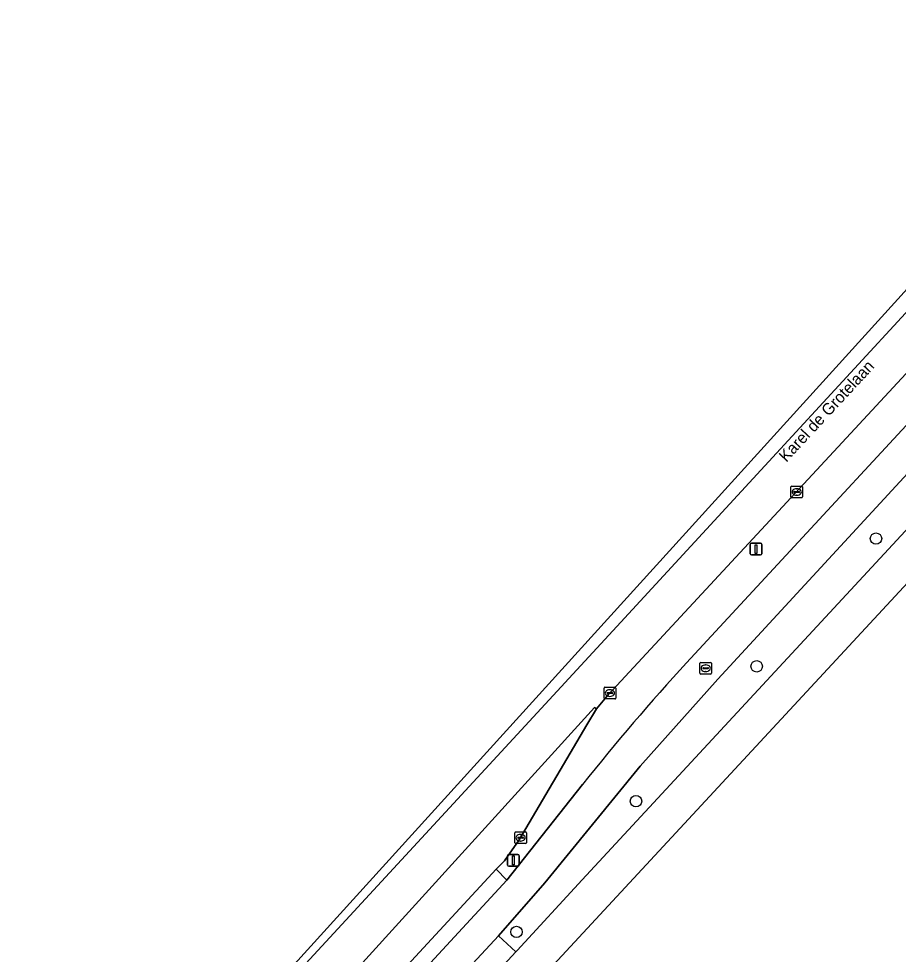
# Model space of a CAD drawing. Extents: x 159217 to 160349, y 381246 to 382172.
# Drawn here: x 159901.8 to 159977.3, y 381973.4 to 382053.8 of the extents above; entities that cross this region are included whole.
import ezdxf

# ---------------------------------------------------------------- set-up
doc = ezdxf.new("R2010")
doc.units = 0
for name, color, linetype in [('IMGEO_Berm_groen', 7, 'Continuous'), ('IMGEO_Boom', 7, 'Continuous'), ('IMGEO_Erf', 7, 'Continuous'), ('IMGEO_Fietspad_gesloten', 7, 'Continuous'), ('IMGEO_Groenvoorziening', 7, 'Continuous'), ('IMGEO_Haag', 7, 'Continuous'), ('IMGEO_Kolk', 7, 'Continuous'), ('IMGEO_Lichtmast', 7, 'Continuous'), ('IMGEO_Openbare_ruimte_label', 7, 'Continuous'), ('IMGEO_OVBaan_gesloten', 7, 'Continuous'), ('IMGEO_Rijbaan_regionaal_gesloten', 7, 'Continuous'), ('IMGEO_Rioolput', 7, 'Continuous'), ('IMGEO_Voetpad_open', 7, 'Continuous')]:
    doc.layers.add(name, color=color, linetype=linetype)

msp = doc.modelspace()

# ---------------------------------------------------------------- linework, layer by layer
at = {"layer": 'IMGEO_Berm_groen'}
for points in [[(160007.622, 382055.183), (159952.421, 381995.674), (159951.416, 381994.471), (159950.591, 381993.106), (159944.771, 381983.222), (159943.513, 381981.433), (159942.785, 381980.722), (159943.723, 381979.773), (159950.222, 381987.994)], [(159959.152, 381998.446), (159987.982, 382029.591)]]:
    msp.add_lwpolyline(points, dxfattribs=at)
msp.add_arc((160109.113, 381861.281), 203.231, 137.55179, 141.42825, dxfattribs=at)
at = {"layer": 'IMGEO_Boom'}
for centre in [(159975.43, 382009.107), (159965.18, 381998.134), (159954.81, 381986.553), (159944.544, 381975.32)]:
    msp.add_circle(centre, 0.489, dxfattribs=at)
at = {"layer": 'IMGEO_Erf'}
msp.add_lwpolyline([(160086.967, 381988.057), (160094.343, 381999.973), (160096.737, 382004.094), (160099.115, 382008.137), (160109.853, 382026.297), (160112.25, 382030.329), (160120.44, 382044.226), (160110.372, 382053.519), (160109.131, 382054.649), (160080.339, 382081.401), (160080.036, 382081.682), (160078.985, 382082.653), (160077.343, 382084.17), (160063.301, 382097.262), (160055.435, 382088.686), (160053.206, 382086.345), (160037.081, 382068.942), (160033.976, 382065.592), (159923.424, 381946.282), (159883.094, 381902.756), (159886.177, 381893.973), (159887.833, 381889.831), (159941.192, 381854.075)], dxfattribs=at)
at = {"layer": 'IMGEO_Fietspad_gesloten'}
for points in [[(160000.807, 382043.591), (159987.982, 382029.591), (159959.152, 381998.446)], [(159880.385, 381906.225), (159881.768, 381907.895), (159901.899, 381931.529), (159908.14, 381938.549), (159915.193, 381946.147), (159919.27, 381950.219), (159929.717, 381960.656), (159942.998, 381974.993), (159946.971, 381979.545), (159955.163, 381989.569), (159961.853, 381997.042), (160001.291, 382039.769)], [(159950.222, 381987.994), (159943.723, 381979.773), (159927.459, 381962.174), (159918.77, 381953.867), (159917.095, 381952.281)]]:
    msp.add_lwpolyline(points, dxfattribs=at)
msp.add_arc((160109.113, 381861.281), 203.231, 137.55179, 141.42825, dxfattribs=at)
at = {"layer": 'IMGEO_Groenvoorziening'}
msp.add_lwpolyline([(160001.291, 382039.769), (159961.853, 381997.042), (159955.163, 381989.569), (159946.971, 381979.545), (159942.998, 381974.993), (159944.486, 381973.614), (159944.596, 381973.734), (159950.178, 381979.784), (159968.911, 382000), (160000, 382033.55)], dxfattribs=at)
at = {"layer": 'IMGEO_Haag'}
msp.add_lwpolyline([(160001.291, 382039.769), (159961.853, 381997.042), (159955.163, 381989.569), (159946.971, 381979.545), (159942.998, 381974.993), (159944.486, 381973.614), (159944.596, 381973.734), (159950.178, 381979.784), (159968.911, 382000), (160000, 382033.55), (160029.172, 382065.404), (160029.254, 382065.51), (160035.386, 382072.084), (160034.951, 382072.504), (160013.938, 382052.767)], dxfattribs=at)
at = {"layer": 'IMGEO_Kolk'}
for p, q in [((159968.196, 382013.613), (159969.048, 382013.613)), ((159968.121, 382012.687), (159968.121, 382013.539)), ((159968.38, 382013.107), (159968.38, 382013.119)), ((159968.818, 382013.07), (159968.42, 382013.07)), ((159968.423, 382013.156), (159968.821, 382013.156)), ((159968.632, 382012.833), (159968.607, 382012.833)), ((159968.609, 382013.393), (159968.634, 382013.393)), ((159968.864, 382013.119), (159968.864, 382013.107)), ((159969.122, 382013.539), (159969.122, 382012.687)), ((159969.048, 382012.613), (159968.196, 382012.613)), ((159952.063, 381995.408), (159952.063, 381996.26)), ((159952.138, 381996.334), (159952.99, 381996.334)), ((159952.551, 381996.114), (159952.576, 381996.114)), ((159953.064, 381996.26), (159953.064, 381995.408)), ((159952.99, 381995.334), (159952.138, 381995.334)), ((159952.322, 381995.828), (159952.322, 381995.84)), ((159952.76, 381995.791), (159952.362, 381995.791)), ((159952.365, 381995.877), (159952.763, 381995.877)), ((159952.574, 381995.554), (159952.549, 381995.554)), ((159952.806, 381995.84), (159952.806, 381995.828)), ((159944.469, 381983.909), (159945.321, 381983.909)), ((159944.394, 381982.983), (159944.394, 381983.835)), ((159944.653, 381983.403), (159944.653, 381983.415)), ((159945.091, 381983.366), (159944.693, 381983.366)), ((159944.696, 381983.452), (159945.094, 381983.452)), ((159944.905, 381983.129), (159944.88, 381983.129)), ((159944.882, 381983.689), (159944.907, 381983.689)), ((159945.137, 381983.415), (159945.137, 381983.403)), ((159945.395, 381983.835), (159945.395, 381982.983)), ((159945.321, 381982.909), (159944.469, 381982.909))]:
    msp.add_line(p, q, dxfattribs=at)
for points in [[(159968.196, 382013.613), (159969.048, 382013.613)], [(159968.121, 382012.687), (159968.121, 382013.539)], [(159969.122, 382013.539), (159969.122, 382012.687)], [(159969.048, 382012.613), (159968.196, 382012.613)], [(159952.063, 381995.408), (159952.063, 381996.26)], [(159952.138, 381996.334), (159952.99, 381996.334)], [(159953.064, 381996.26), (159953.064, 381995.408)], [(159952.99, 381995.334), (159952.138, 381995.334)], [(159944.469, 381983.909), (159945.321, 381983.909)], [(159944.394, 381982.983), (159944.394, 381983.835)], [(159945.395, 381983.835), (159945.395, 381982.983)], [(159945.321, 381982.909), (159944.469, 381982.909)]]:
    msp.add_lwpolyline(points, dxfattribs=at)
for centre, radius, start, end in [((159968.198, 382013.537), 0.0765, 91.55205, 178.44795), ((159968.198, 382013.537), 0.0765, 91.55205, 178.44795), ((159969.046, 382013.537), 0.0765, 1.55205, 88.44795), ((159969.046, 382013.537), 0.0765, 1.55205, 88.44795), ((159968.42, 382013.116), 0.0403, 85.87752, 175.75265), ((159968.417, 382013.106), 0.0366, 178.93798, 274.71019), ((159968.821, 382013.113), 0.043, 264.86636, 352.45326), ((159968.825, 382013.118), 0.0386, 1.73085, 96.63898), ((159968.198, 382012.689), 0.0765, 181.55205, 268.44795), ((159968.198, 382012.689), 0.0765, 181.55205, 268.44795), ((159969.046, 382012.689), 0.0765, 271.55205, 358.44795), ((159969.046, 382012.689), 0.0765, 271.55205, 358.44795), ((159952.14, 381996.258), 0.0765, 91.55205, 178.44795), ((159952.14, 381996.258), 0.0765, 91.55205, 178.44795), ((159952.988, 381996.258), 0.0765, 1.55205, 88.44795), ((159952.988, 381996.258), 0.0765, 1.55205, 88.44795), ((159952.14, 381995.41), 0.0765, 181.55205, 268.44795), ((159952.14, 381995.41), 0.0765, 181.55205, 268.44795), ((159952.362, 381995.837), 0.0403, 85.87752, 175.75265), ((159952.359, 381995.827), 0.0366, 178.93798, 274.71019), ((159952.763, 381995.834), 0.043, 264.86636, 352.45326), ((159952.767, 381995.839), 0.0386, 1.73085, 96.63898), ((159952.988, 381995.41), 0.0765, 271.55205, 358.44795), ((159952.988, 381995.41), 0.0765, 271.55205, 358.44795), ((159944.471, 381983.833), 0.0765, 91.55205, 178.44795), ((159944.471, 381983.833), 0.0765, 91.55205, 178.44795), ((159945.319, 381983.833), 0.0765, 1.55205, 88.44795), ((159945.319, 381983.833), 0.0765, 1.55205, 88.44795), ((159944.693, 381983.412), 0.0403, 85.87752, 175.75265), ((159944.69, 381983.402), 0.0366, 178.93798, 274.71019), ((159945.094, 381983.409), 0.043, 264.86636, 352.45326), ((159945.098, 381983.414), 0.0386, 1.73085, 96.63898), ((159944.471, 381982.985), 0.0765, 181.55205, 268.44795), ((159944.471, 381982.985), 0.0765, 181.55205, 268.44795), ((159945.319, 381982.985), 0.0765, 271.55205, 358.44795), ((159945.319, 381982.985), 0.0765, 271.55205, 358.44795)]:
    msp.add_arc(centre, radius, start, end, dxfattribs=at)
for centre, major_axis, ratio, start_param, end_param in [((159968.608, 382013.113), (-0.387, 0.002), 0.722429, 4.712389, 7.853982), ((159968.633, 382013.113), (-0.39, 0.002), 0.717154, 1.570796, 4.712389), ((159952.55, 381995.834), (-0.387, 0.002), 0.722429, 4.712389, 7.853982), ((159952.575, 381995.834), (-0.39, 0.002), 0.717154, 1.570796, 4.712389), ((159944.881, 381983.409), (-0.387, 0.002), 0.722429, 4.712389, 7.853982), ((159944.906, 381983.409), (-0.39, 0.002), 0.717154, 1.570796, 4.712389)]:
    msp.add_ellipse(centre, major_axis=major_axis, ratio=ratio, start_param=start_param, end_param=end_param, dxfattribs=at)
at = {"layer": 'IMGEO_Lichtmast'}
for p, q in [((159964.631, 382007.81), (159964.631, 382008.61)), ((159964.631, 382008.61), (159964.631, 382007.81)), ((159964.731, 382008.71), (159965.521, 382008.71)), ((159965.521, 382008.71), (159964.731, 382008.71)), ((159965.621, 382008.61), (159965.621, 382007.81)), ((159965.621, 382007.81), (159965.621, 382008.61)), ((159965.521, 382007.71), (159964.731, 382007.71)), ((159964.731, 382007.71), (159965.521, 382007.71)), ((159943.78, 381981.067), (159943.78, 381981.867)), ((159943.78, 381981.867), (159943.78, 381981.067)), ((159943.88, 381981.967), (159944.67, 381981.967)), ((159944.67, 381981.967), (159943.88, 381981.967)), ((159944.77, 381981.867), (159944.77, 381981.067)), ((159944.77, 381981.067), (159944.77, 381981.867)), ((159944.67, 381980.967), (159943.88, 381980.967)), ((159943.88, 381980.967), (159944.67, 381980.967))]:
    msp.add_line(p, q, dxfattribs=at)
for points in [[(159965.051, 382008.585), (159965.201, 382008.585), (159965.201, 382007.835), (159965.051, 382007.835), (159965.051, 382008.585)], [(159944.2, 381981.842), (159944.35, 381981.842), (159944.35, 381981.092), (159944.2, 381981.092), (159944.2, 381981.842)]]:
    msp.add_lwpolyline(points, dxfattribs=at)
for centre, start, end in [((159964.731, 382008.61), 90, 180), ((159964.731, 382008.61), 90, 180), ((159965.521, 382008.61), 0, 90), ((159965.521, 382008.61), 360, 90), ((159964.731, 382007.81), 180, 270), ((159964.731, 382007.81), 180, 270), ((159965.521, 382007.81), 270, 0), ((159965.521, 382007.81), 270, 0), ((159943.88, 381981.867), 90, 180), ((159943.88, 381981.867), 90, 180), ((159944.67, 381981.867), 0, 90), ((159944.67, 381981.867), 360, 90), ((159943.88, 381981.067), 180, 270), ((159943.88, 381981.067), 180, 270), ((159944.67, 381981.067), 270, 0), ((159944.67, 381981.067), 270, 0)]:
    msp.add_arc(centre, 0.1, start, end, dxfattribs=at)
at = {"layer": 'IMGEO_OVBaan_gesloten'}
msp.add_lwpolyline([(159951.416, 381994.471), (159951.242, 381994.611), (159914.78, 381954.473), (159910.526, 381949.789), (159910.689, 381949.62), (159915.428, 381953.861), (159915.775, 381954.171), (159925.649, 381962.264), (159926.512, 381963.085), (159942.785, 381980.722), (159943.513, 381981.433), (159944.771, 381983.222), (159950.591, 381993.106)], close=True, dxfattribs=at)
at = {"layer": 'IMGEO_Rijbaan_regionaal_gesloten'}
for points in [[(159873.9, 381915.731), (159874.745, 381914.947), (159885.463, 381927.149), (159896.686, 381939.831), (159901.476, 381945.231), (159912.72, 381957.722), (159926.438, 381972.6), (159953.155, 382001.55), (159972.237, 382022.246), (159986.384, 382037.608), (160022.311, 382076.536), (160036.596, 382092.047), (160042.055, 382097.856), (160047.812, 382103.453), (160050.825, 382106.009), (160053.948, 382108.432), (160060.685, 382112.66), (160064.272, 382114.5), (160066.702, 382115.586), (160071.312, 382117.395), (160073.297, 382118.105), (160070.461, 382120.535), (160069.532, 382120.139)], [(160060.685, 382112.66), (160053.948, 382108.432), (160050.825, 382106.009), (160047.812, 382103.453), (160042.055, 382097.856), (160036.596, 382092.047), (160022.311, 382076.536), (159986.384, 382037.608), (159972.237, 382022.246), (159953.155, 382001.55), (159926.438, 381972.6), (159912.72, 381957.722), (159901.476, 381945.231)], [(160048.445, 382108.34), (160045.107, 382104.389), (160018.218, 382074.759), (159873.9, 381915.731)], [(159910.689, 381949.62), (159910.526, 381949.789), (159914.78, 381954.473), (159951.242, 381994.611), (159951.416, 381994.471), (159952.421, 381995.674), (160007.622, 382055.183)]]:
    msp.add_lwpolyline(points, dxfattribs=at)
at = {"layer": 'IMGEO_Rioolput'}
for p, q in [((159960.296, 381997.544), (159960.296, 381998.396)), ((159960.371, 381998.47), (159961.223, 381998.47)), ((159961.297, 381998.396), (159961.297, 381997.544)), ((159960.555, 381997.964), (159960.555, 381997.976)), ((159960.993, 381997.927), (159960.595, 381997.927)), ((159960.598, 381998.013), (159960.996, 381998.013)), ((159960.807, 381997.69), (159960.782, 381997.69)), ((159960.784, 381998.25), (159960.809, 381998.25)), ((159961.039, 381997.976), (159961.039, 381997.964)), ((159961.223, 381997.47), (159960.371, 381997.47))]:
    msp.add_line(p, q, dxfattribs=at)
for points in [[(159960.296, 381997.544), (159960.296, 381998.396)], [(159960.371, 381998.47), (159961.223, 381998.47)], [(159961.297, 381998.396), (159961.297, 381997.544)], [(159961.223, 381997.47), (159960.371, 381997.47)]]:
    msp.add_lwpolyline(points, dxfattribs=at)
for centre, radius, start, end in [((159960.373, 381998.394), 0.0765, 91.55205, 178.44795), ((159960.373, 381998.394), 0.0765, 91.55205, 178.44795), ((159961.221, 381998.394), 0.0765, 1.55205, 88.44795), ((159961.221, 381998.394), 0.0765, 1.55205, 88.44795), ((159960.373, 381997.546), 0.0765, 181.55205, 268.44795), ((159960.373, 381997.546), 0.0765, 181.55205, 268.44795), ((159960.595, 381997.973), 0.0403, 85.87752, 175.75265), ((159960.592, 381997.963), 0.0366, 178.93798, 274.71019), ((159960.996, 381997.97), 0.043, 264.86636, 352.45326), ((159961, 381997.975), 0.0386, 1.73085, 96.63898), ((159961.221, 381997.546), 0.0765, 271.55205, 358.44795), ((159961.221, 381997.546), 0.0765, 271.55205, 358.44795)]:
    msp.add_arc(centre, radius, start, end, dxfattribs=at)
for centre, major_axis, ratio, start_param, end_param in [((159960.783, 381997.97), (-0.387, 0.002), 0.722429, 4.712389, 7.853982), ((159960.808, 381997.97), (-0.39, 0.002), 0.717154, 1.570796, 4.712389)]:
    msp.add_ellipse(centre, major_axis=major_axis, ratio=ratio, start_param=start_param, end_param=end_param, dxfattribs=at)
at = {"layer": 'IMGEO_Voetpad_open'}
for points in [[(160038.504, 382075.909), (160034.951, 382072.504), (160035.386, 382072.084), (160029.254, 382065.51), (160029.172, 382065.404), (160000, 382033.55), (159968.911, 382000), (159950.178, 381979.784), (159944.596, 381973.734), (159944.486, 381973.614), (159931.186, 381959.236), (159921.14, 381948.447), (159915.712, 381942.617), (159895.426, 381920.567), (159885.906, 381910.165), (159882.856, 381906.891), (159881.768, 381907.895), (159880.385, 381906.225)], [(159879.834, 381902.767), (159880.781, 381900.204), (159883.094, 381902.756), (159923.424, 381946.282), (160033.976, 382065.592)]]:
    msp.add_lwpolyline(points, dxfattribs=at)
for points in [[(159943.723, 381979.773), (159942.785, 381980.722), (159926.512, 381963.085), (159927.459, 381962.174)], [(159944.486, 381973.614), (159942.998, 381974.993), (159929.717, 381960.656), (159931.186, 381959.236)]]:
    msp.add_lwpolyline(points, close=True, dxfattribs=at)

# ---------------------------------------------------------------- texts
at = {"layer": 'IMGEO_Openbare_ruimte_label'}
msp.add_text('Karel de Grotelaan', height=1, rotation=47.14809, dxfattribs=at).set_placement((159967.725, 382015.616))

doc.saveas('drawing.dxf')
